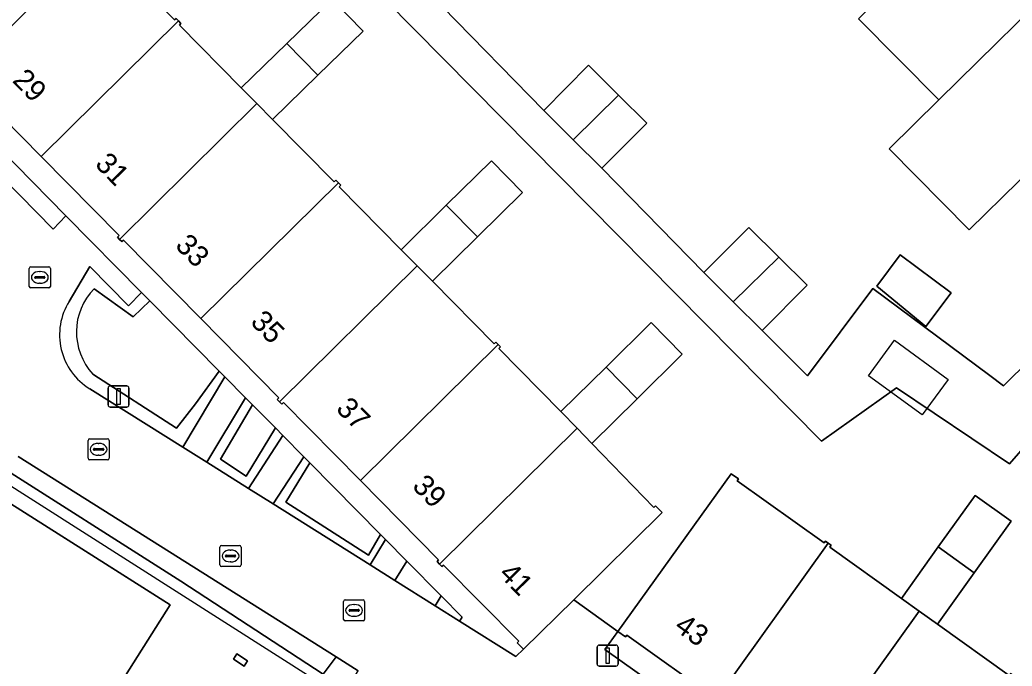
# Model space of a CAD drawing. Extents: x 160102 to 160934, y 382045 to 382923.
# Drawn here: x 160653.65 to 160700.73, y 382559.04 to 382589.7 of the extents above; entities that cross this region are included whole.
import ezdxf

# ---------------------------------------------------------------- set-up
doc = ezdxf.new("R2010")
doc.units = 0
for name, color, linetype in [('IMGEO_Erf', 7, 'Continuous'), ('IMGEO_Groenvoorziening', 7, 'Continuous'), ('IMGEO_Haag', 7, 'Continuous'), ('IMGEO_Kolk', 7, 'Continuous'), ('IMGEO_Lichtmast', 7, 'Continuous'), ('IMGEO_Pand', 7, 'Continuous'), ('IMGEO_Pand_nummerreeks', 7, 'Continuous'), ('IMGEO_Pand_overbouw', 7, 'Continuous'), ('IMGEO_Pand_vergunning_verleend', 7, 'Continuous'), ('IMGEO_Rijbaan_lokaal_open', 7, 'Continuous'), ('IMGEO_Rioolput', 7, 'Continuous'), ('IMGEO_Voetpad_open', 7, 'Continuous')]:
    doc.layers.add(name, color=color, linetype=linetype)

msp = doc.modelspace()

# ---------------------------------------------------------------- linework, layer by layer
at = {"layer": 'IMGEO_Erf'}
for points in [[(160707.98, 382577.092), (160700.613, 382568.641), (160695.239, 382572.24), (160691.681, 382569.709), (160646.145, 382615.771)], [(160658.043, 382592.674), (160660.985, 382589.695), (160661.064, 382589.772), (160661.182, 382589.652), (160661.3, 382589.533), (160661.222, 382589.455), (160664.162, 382586.478), (160666.317, 382588.578), (160668.473, 382590.678), (160669.941, 382589.171), (160667.786, 382587.071), (160665.64, 382584.981), (160668.569, 382582.017), (160668.647, 382582.094), (160668.766, 382581.974), (160668.884, 382581.854), (160668.806, 382581.776), (160671.748, 382578.797), (160673.886, 382580.904), (160676.024, 382583.011), (160677.502, 382581.512), (160675.363, 382579.405), (160673.227, 382577.3), (160676.163, 382574.327), (160676.242, 382574.405), (160676.351, 382574.295), (160676.46, 382574.184), (160676.381, 382574.106), (160679.324, 382571.127), (160681.465, 382573.233), (160683.606, 382575.339), (160685.083, 382573.838), (160682.942, 382571.732), (160680.787, 382569.613), (160683.726, 382566.57), (160683.804, 382566.648), (160684.12, 382566.327), (160679.93, 382562.196), (160682.021, 382560.695), (160687.407, 382568.171), (160687.755, 382567.922), (160687.691, 382567.833), (160691.806, 382564.887), (160691.87, 382564.977), (160692.006, 382564.88), (160692.142, 382564.782), (160692.078, 382564.692), (160695.477, 382562.259), (160697.226, 382564.703), (160698.975, 382567.146), (160700.683, 382565.923), (160698.936, 382563.478), (160697.189, 382561.033), (160700.586, 382558.601)], [(160673.69, 382590.336), (160678.508, 382585.403), (160680.64, 382587.548), (160682.062, 382586.135), (160683.403, 382584.804), (160681.271, 382582.658), (160686.105, 382577.71), (160688.237, 382579.855), (160689.66, 382578.442), (160691, 382577.111), (160688.868, 382574.965), (160691.027, 382572.82), (160694.116, 382576.965), (160699.667, 382572.828), (160700.322, 382572.34), (160712.982, 382584.842)], [(160701.047, 382582.057), (160698.688, 382579.733), (160694.89, 382583.588), (160697.246, 382585.906), (160693.45, 382589.75)], [(160651.865, 382584.432), (160655.844, 382580.402), (160659.433, 382576.767), (160659.819, 382576.376), (160663.116, 382573.035), (160663.384, 382572.764), (160664.357, 382571.779), (160664.686, 382571.446), (160665.777, 382570.341), (160666.13, 382569.983), (160667.126, 382568.974), (160667.413, 382568.683), (160670.764, 382565.289), (160671.005, 382565.045), (160672.009, 382564.029), (160673.643, 382562.374), (160674.636, 382561.368), (160674.516, 382561.179), (160677.191, 382559.498), (160677.547, 382559.847), (160677.245, 382560.145), (160677.324, 382560.223), (160673.759, 382563.841), (160673.679, 382563.767), (160673.563, 382563.885), (160673.446, 382564.003), (160673.523, 382564.08), (160669.813, 382567.845), (160666.164, 382571.549), (160666.086, 382571.472), (160665.975, 382571.584), (160665.865, 382571.696), (160665.942, 382571.774), (160662.241, 382575.531), (160658.57, 382579.256), (160658.489, 382579.182), (160658.386, 382579.287), (160658.282, 382579.391), (160658.36, 382579.469), (160654.666, 382583.218), (160650.972, 382586.967)], [(160668.051, 382558.669), (160661.29, 382563.07), (160652.176, 382568.858)], [(160652.564, 382567.156), (160660.609, 382562.063), (160660.792, 382561.947), (160654.021, 382551.249), (160655.069, 382550.586), (160654.22, 382549.244), (160655.648, 382548.34), (160656.657, 382547.701), (160653.009, 382541.939)], [(160686.698, 382557.476), (160682.45, 382560.521), (160682.386, 382560.432), (160682.021, 382560.695), (160681.405, 382559.84), (160696.857, 382548.846)]]:
    msp.add_lwpolyline(points, dxfattribs=at)
for points in [[(160695.422, 382578.558), (160697.836, 382576.759), (160696.642, 382575.157), (160694.307, 382577.062)], [(160663.793, 382559.371), (160663.953, 382559.624), (160664.46, 382559.303), (160664.3, 382559.05)]]:
    msp.add_lwpolyline(points, close=True, dxfattribs=at)
at = {"layer": 'IMGEO_Groenvoorziening'}
for points in [[(160651.865, 382584.432), (160651.248, 382583.825), (160655.234, 382579.775), (160655.844, 382580.402)], [(160666.13, 382569.983), (160665.777, 382570.341), (160664.398, 382568.06), (160663.172, 382568.866), (160664.686, 382571.446), (160664.357, 382571.779), (160662.519, 382568.719), (160664.499, 382567.475)], [(160665.777, 382570.341), (160664.686, 382571.446), (160663.172, 382568.866), (160664.398, 382568.06)], [(160667.413, 382568.683), (160667.126, 382568.974), (160665.672, 382566.738), (160670.273, 382563.846), (160671.005, 382565.045), (160670.764, 382565.289), (160670.202, 382564.305), (160666.275, 382566.825)], [(160667.413, 382568.683), (160666.275, 382566.825), (160670.202, 382564.305), (160670.764, 382565.289)], [(160672.009, 382564.029), (160671.447, 382563.108), (160673.36, 382561.906), (160673.643, 382562.374)]]:
    msp.add_lwpolyline(points, close=True, dxfattribs=at)
for points in [[(160659.819, 382576.376), (160659.433, 382576.767), (160658.816, 382576.133), (160656.98, 382578), (160655.996, 382576.348)], [(160657.178, 382576.949), (160659.033, 382575.614), (160659.819, 382576.376)], [(160659.819, 382576.376), (160659.033, 382575.614), (160657.178, 382576.949)], [(160657.121, 382572.9), (160661.093, 382570.328), (160661.991, 382571.494), (160663.116, 382573.035), (160659.819, 382576.376)], [(160656.976, 382572.203), (160661.383, 382569.433), (160663.384, 382572.764), (160663.116, 382573.035), (160661.991, 382571.494), (160661.093, 382570.328), (160657.121, 382572.9)], [(160650.804, 382568.283), (160644.14, 382557.763), (160644.821, 382557.292), (160652.176, 382568.858), (160661.29, 382563.07), (160668.051, 382558.669), (160668.663, 382559.479), (160653.583, 382568.983)]]:
    msp.add_lwpolyline(points, dxfattribs=at)
for centre, radius, start, end in [((160659.275, 382574.895), 2.936, 135.5942, 222.7927), ((160659.275, 382574.895), 2.936, 135.5942, 222.7927), ((160658.531, 382574.759), 2.992, 147.9197, 238.6846)]:
    msp.add_arc(centre, radius, start, end, dxfattribs=at)
at = {"layer": 'IMGEO_Haag'}
for points in [[(160659.819, 382576.376), (160659.433, 382576.767), (160658.816, 382576.133), (160656.98, 382578), (160655.996, 382576.348)], [(160657.178, 382576.949), (160659.033, 382575.614), (160659.819, 382576.376)], [(160656.976, 382572.203), (160661.383, 382569.433), (160663.384, 382572.764), (160663.116, 382573.035), (160661.991, 382571.494), (160661.093, 382570.328), (160657.121, 382572.9)]]:
    msp.add_lwpolyline(points, dxfattribs=at)
for points in [[(160664.686, 382571.446), (160664.357, 382571.779), (160662.519, 382568.719), (160664.499, 382567.475), (160666.13, 382569.983), (160665.777, 382570.341), (160664.398, 382568.06), (160663.172, 382568.866)], [(160667.413, 382568.683), (160667.126, 382568.974), (160665.672, 382566.738), (160670.273, 382563.846), (160671.005, 382565.045), (160670.764, 382565.289), (160670.202, 382564.305), (160666.275, 382566.825)]]:
    msp.add_lwpolyline(points, close=True, dxfattribs=at)
for centre, radius, start, end in [((160659.275, 382574.895), 2.936, 135.5942, 222.7927), ((160658.531, 382574.759), 2.992, 147.9197, 238.6846)]:
    msp.add_arc(centre, radius, start, end, dxfattribs=at)
at = {"layer": 'IMGEO_Kolk'}
for p, q in [((160656.965, 382569.829), (160657.817, 382569.829)), ((160656.89, 382568.903), (160656.89, 382569.755)), ((160657.149, 382569.323), (160657.149, 382569.335)), ((160657.192, 382569.372), (160657.59, 382569.372)), ((160657.378, 382569.609), (160657.403, 382569.609)), ((160657.633, 382569.335), (160657.633, 382569.323)), ((160657.891, 382569.755), (160657.891, 382568.903)), ((160657.587, 382569.286), (160657.189, 382569.286)), ((160657.401, 382569.049), (160657.376, 382569.049)), ((160657.817, 382568.829), (160656.965, 382568.829)), ((160669.012, 382561.264), (160669.012, 382562.116)), ((160669.087, 382562.19), (160669.939, 382562.19)), ((160669.5, 382561.97), (160669.525, 382561.97)), ((160670.013, 382562.116), (160670.013, 382561.264)), ((160669.271, 382561.684), (160669.271, 382561.696)), ((160669.709, 382561.647), (160669.311, 382561.647)), ((160669.314, 382561.733), (160669.712, 382561.733)), ((160669.523, 382561.41), (160669.498, 382561.41)), ((160669.755, 382561.696), (160669.755, 382561.684)), ((160669.939, 382561.19), (160669.087, 382561.19))]:
    msp.add_line(p, q, dxfattribs=at)
for points in [[(160656.965, 382569.829), (160657.817, 382569.829)], [(160656.89, 382568.903), (160656.89, 382569.755)], [(160657.891, 382569.755), (160657.891, 382568.903)], [(160657.817, 382568.829), (160656.965, 382568.829)], [(160669.012, 382561.264), (160669.012, 382562.116)], [(160669.087, 382562.19), (160669.939, 382562.19)], [(160670.013, 382562.116), (160670.013, 382561.264)], [(160669.939, 382561.19), (160669.087, 382561.19)]]:
    msp.add_lwpolyline(points, dxfattribs=at)
for centre, radius, start, end in [((160656.967, 382569.753), 0.0765, 91.552, 178.448), ((160656.967, 382569.753), 0.0765, 91.552, 178.448), ((160657.815, 382569.753), 0.0765, 1.552, 88.448), ((160657.815, 382569.753), 0.0765, 1.552, 88.448), ((160657.189, 382569.332), 0.0403, 85.8775, 175.7526), ((160657.186, 382569.322), 0.0366, 178.938, 274.7102), ((160657.59, 382569.329), 0.043, 264.8664, 352.4533), ((160657.594, 382569.334), 0.0386, 1.7309, 96.639), ((160656.967, 382568.905), 0.0765, 181.552, 268.448), ((160656.967, 382568.905), 0.0765, 181.552, 268.448), ((160657.815, 382568.905), 0.0765, 271.552, 358.448), ((160657.815, 382568.905), 0.0765, 271.552, 358.448), ((160669.089, 382562.114), 0.0765, 91.552, 178.448), ((160669.089, 382562.114), 0.0765, 91.552, 178.448), ((160669.937, 382562.114), 0.0765, 1.552, 88.448), ((160669.937, 382562.114), 0.0765, 1.552, 88.448), ((160669.311, 382561.693), 0.0403, 85.8775, 175.7526), ((160669.308, 382561.683), 0.0366, 178.938, 274.7102), ((160669.712, 382561.69), 0.043, 264.8664, 352.4533), ((160669.716, 382561.695), 0.0386, 1.7309, 96.639), ((160669.089, 382561.266), 0.0765, 181.552, 268.448), ((160669.089, 382561.266), 0.0765, 181.552, 268.448), ((160669.937, 382561.266), 0.0765, 271.552, 358.448), ((160669.937, 382561.266), 0.0765, 271.552, 358.448)]:
    msp.add_arc(centre, radius, start, end, dxfattribs=at)
for centre, major_axis, ratio, start_param, end_param in [((160657.377, 382569.329), (-0.387, 0.002), 0.722429, 4.712389, 7.853982), ((160657.402, 382569.329), (-0.39, 0.002), 0.717154, 1.570796, 4.712389), ((160669.499, 382561.69), (-0.387, 0.002), 0.722429, 4.712389, 7.853982), ((160669.524, 382561.69), (-0.39, 0.002), 0.717154, 1.570796, 4.712389)]:
    msp.add_ellipse(centre, major_axis=major_axis, ratio=ratio, start_param=start_param, end_param=end_param, dxfattribs=at)
at = {"layer": 'IMGEO_Lichtmast'}
for p, q in [((160657.841, 382571.435), (160657.841, 382572.235)), ((160657.841, 382572.235), (160657.841, 382571.435)), ((160657.941, 382572.335), (160658.731, 382572.335)), ((160658.731, 382572.335), (160657.941, 382572.335)), ((160658.831, 382572.235), (160658.831, 382571.435)), ((160658.831, 382571.435), (160658.831, 382572.235)), ((160658.731, 382571.335), (160657.941, 382571.335)), ((160657.941, 382571.335), (160658.731, 382571.335)), ((160681.044, 382559.144), (160681.044, 382559.944)), ((160681.044, 382559.944), (160681.044, 382559.144)), ((160681.144, 382560.044), (160681.934, 382560.044)), ((160681.934, 382560.044), (160681.144, 382560.044)), ((160682.034, 382559.944), (160682.034, 382559.144)), ((160682.034, 382559.144), (160682.034, 382559.944)), ((160681.934, 382559.044), (160681.144, 382559.044)), ((160681.144, 382559.044), (160681.934, 382559.044))]:
    msp.add_line(p, q, dxfattribs=at)
for points in [[(160658.261, 382572.21), (160658.411, 382572.21), (160658.411, 382571.46), (160658.261, 382571.46), (160658.261, 382572.21)], [(160681.464, 382559.919), (160681.614, 382559.919), (160681.614, 382559.169), (160681.464, 382559.169), (160681.464, 382559.919)]]:
    msp.add_lwpolyline(points, dxfattribs=at)
for centre, start, end in [((160657.941, 382572.235), 90, 180), ((160657.941, 382572.235), 90, 180), ((160658.731, 382572.235), 0, 90), ((160658.731, 382572.235), 360, 90), ((160657.941, 382571.435), 180, 270), ((160657.941, 382571.435), 180, 270), ((160658.731, 382571.435), 270, 0), ((160658.731, 382571.435), 270, 0), ((160681.144, 382559.944), 90, 180), ((160681.144, 382559.944), 90, 180), ((160681.934, 382559.944), 0, 90), ((160681.934, 382559.944), 360, 90), ((160681.144, 382559.144), 180, 270), ((160681.144, 382559.144), 180, 270), ((160681.934, 382559.144), 270, 0), ((160681.934, 382559.144), 270, 0)]:
    msp.add_arc(centre, 0.1, start, end, dxfattribs=at)
at = {"layer": 'IMGEO_Pand'}
for points in [[(160693.45, 382589.75), (160697.246, 382585.906), (160703.657, 382592.214), (160699.859, 382596.064)], [(160661.182, 382589.652), (160661.064, 382589.772), (160660.985, 382589.695), (160658.043, 382592.674), (160657.315, 382593.411), (160650.797, 382586.99), (160650.895, 382586.89), (160650.972, 382586.967), (160654.666, 382583.218)], [(160707.451, 382588.367), (160703.657, 382592.214), (160697.246, 382585.906), (160694.89, 382583.588), (160698.688, 382579.733), (160701.047, 382582.057)], [(160669.941, 382589.171), (160668.473, 382590.678), (160666.317, 382588.578), (160667.786, 382587.071)], [(160664.896, 382585.735), (160664.162, 382586.478), (160661.222, 382589.455), (160661.3, 382589.533), (160661.182, 382589.652), (160654.666, 382583.218), (160658.36, 382579.469), (160658.282, 382579.391), (160658.386, 382579.287)], [(160667.786, 382587.071), (160666.317, 382588.578), (160664.162, 382586.478), (160664.896, 382585.735), (160665.64, 382584.981)], [(160682.062, 382586.135), (160680.64, 382587.548), (160678.508, 382585.403), (160679.906, 382584.014)], [(160682.062, 382586.135), (160679.906, 382584.014), (160681.271, 382582.658), (160683.403, 382584.804)], [(160668.766, 382581.974), (160668.647, 382582.094), (160668.569, 382582.017), (160665.64, 382584.981), (160664.896, 382585.735), (160658.386, 382579.287), (160658.489, 382579.182), (160658.57, 382579.256), (160662.241, 382575.531)], [(160677.502, 382581.512), (160676.024, 382583.011), (160673.886, 382580.904), (160675.363, 382579.405)], [(160672.507, 382578.028), (160671.748, 382578.797), (160668.806, 382581.776), (160668.884, 382581.854), (160668.766, 382581.974), (160662.241, 382575.531), (160665.942, 382571.774), (160665.865, 382571.696), (160665.975, 382571.584)], [(160675.363, 382579.405), (160673.886, 382580.904), (160671.748, 382578.797), (160672.507, 382578.028), (160673.227, 382577.3)], [(160689.66, 382578.442), (160688.237, 382579.855), (160686.105, 382577.71), (160687.504, 382576.32)], [(160689.66, 382578.442), (160687.504, 382576.32), (160688.868, 382574.965), (160691, 382577.111)], [(160694.307, 382577.062), (160696.642, 382575.157), (160697.836, 382576.759), (160695.422, 382578.558)], [(160676.351, 382574.295), (160676.242, 382574.405), (160676.163, 382574.327), (160673.227, 382577.3), (160672.507, 382578.028), (160665.975, 382571.584), (160666.086, 382571.472), (160666.164, 382571.549), (160669.813, 382567.845)], [(160685.083, 382573.838), (160683.606, 382575.339), (160681.465, 382573.233), (160682.942, 382571.732)], [(160680.092, 382570.332), (160679.324, 382571.127), (160676.381, 382574.106), (160676.46, 382574.184), (160676.351, 382574.295), (160669.813, 382567.845), (160673.523, 382564.08), (160673.446, 382564.003), (160673.563, 382563.885)], [(160682.942, 382571.732), (160681.465, 382573.233), (160679.324, 382571.127), (160680.092, 382570.332), (160680.787, 382569.613)], [(160684.12, 382566.327), (160683.804, 382566.648), (160683.726, 382566.57), (160680.787, 382569.613), (160680.092, 382570.332), (160673.563, 382563.885), (160673.679, 382563.767), (160673.759, 382563.841), (160677.324, 382560.223), (160677.245, 382560.145), (160677.547, 382559.847), (160679.93, 382562.196)], [(160692.006, 382564.88), (160691.87, 382564.977), (160691.806, 382564.887), (160687.691, 382567.833), (160687.755, 382567.922), (160687.407, 382568.171), (160682.021, 382560.695), (160682.386, 382560.432), (160682.45, 382560.521), (160686.698, 382557.476)], [(160698.975, 382567.146), (160697.226, 382564.703), (160698.936, 382563.478), (160700.683, 382565.923)], [(160696.327, 382561.65), (160695.477, 382562.259), (160692.078, 382564.692), (160692.142, 382564.782), (160692.006, 382564.88), (160686.698, 382557.476), (160690.946, 382554.432), (160690.882, 382554.343), (160691.018, 382554.245)], [(160698.936, 382563.478), (160697.226, 382564.703), (160695.477, 382562.259), (160696.327, 382561.65), (160697.189, 382561.033)], [(160700.787, 382558.594), (160700.65, 382558.691), (160700.586, 382558.601), (160697.189, 382561.033), (160696.327, 382561.65), (160691.018, 382554.245), (160691.154, 382554.148), (160691.218, 382554.237), (160695.488, 382551.176)], [(160663.953, 382559.624), (160663.793, 382559.371), (160664.3, 382559.05), (160664.46, 382559.303)]]:
    msp.add_lwpolyline(points, close=True, dxfattribs=at)
msp.add_lwpolyline([(160653.009, 382541.939), (160656.657, 382547.701), (160655.648, 382548.34), (160654.22, 382549.244), (160655.069, 382550.586), (160654.021, 382551.249), (160660.792, 382561.947), (160660.609, 382562.063), (160652.564, 382567.156)], dxfattribs=at)
at = {"layer": 'IMGEO_Pand_overbouw'}
msp.add_lwpolyline([(160652.564, 382567.156), (160660.792, 382561.947), (160654.021, 382551.249), (160655.069, 382550.586), (160655.968, 382552.005), (160666.098, 382545.606), (160664.767, 382543.51), (160666.677, 382542.299), (160673.705, 382553.372), (160676.844, 382551.379), (160675.853, 382549.825), (160679.233, 382547.671), (160680.234, 382549.228), (160680.662, 382548.957), (160680.826, 382549.214), (160672.872, 382554.247), (160669.588, 382556.325), (160669.963, 382556.921), (160652.335, 382568.128)], dxfattribs=at)
at = {"layer": 'IMGEO_Pand_vergunning_verleend'}
msp.add_lwpolyline([(160695.147, 382574.505), (160697.695, 382572.648), (160696.464, 382570.958), (160693.916, 382572.815)], close=True, dxfattribs=at)
at = {"layer": 'IMGEO_Rijbaan_lokaal_open'}
for points in [[(160655.996, 382576.348), (160656.98, 382578), (160658.816, 382576.133), (160659.433, 382576.767), (160655.844, 382580.402), (160655.234, 382579.775), (160651.248, 382583.825), (160651.865, 382584.432), (160650.905, 382585.404), (160650.29, 382584.799), (160648.615, 382586.501), (160649.23, 382587.101), (160648.272, 382588.072), (160647.658, 382587.473), (160645.905, 382589.254), (160643.411, 382585.751), (160644.153, 382585.048), (160645.382, 382583.845), (160650.067, 382579.264)], [(160696.857, 382548.846), (160681.405, 382559.84), (160682.021, 382560.695), (160679.93, 382562.196), (160677.547, 382559.847), (160677.191, 382559.498), (160674.516, 382561.179), (160673.36, 382561.906), (160671.447, 382563.108), (160670.273, 382563.846), (160665.672, 382566.738), (160664.499, 382567.475), (160662.519, 382568.719), (160661.383, 382569.433), (160656.976, 382572.203)], [(160653.583, 382568.983), (160668.663, 382559.479), (160669.701, 382558.825)]]:
    msp.add_lwpolyline(points, dxfattribs=at)
msp.add_arc((160658.531, 382574.759), 2.992, 147.9197, 238.6846, dxfattribs=at)
at = {"layer": 'IMGEO_Rioolput'}
for p, q in [((160654.102, 382577.058), (160654.102, 382577.91)), ((160654.177, 382577.984), (160655.029, 382577.984)), ((160655.103, 382577.91), (160655.103, 382577.058)), ((160654.361, 382577.478), (160654.361, 382577.49)), ((160654.799, 382577.441), (160654.401, 382577.441)), ((160654.404, 382577.527), (160654.802, 382577.527)), ((160654.59, 382577.764), (160654.615, 382577.764)), ((160654.845, 382577.49), (160654.845, 382577.478)), ((160655.029, 382576.984), (160654.177, 382576.984)), ((160654.613, 382577.204), (160654.588, 382577.204)), ((160663.15, 382563.844), (160663.15, 382564.696)), ((160663.225, 382564.77), (160664.077, 382564.77)), ((160664.151, 382564.696), (160664.151, 382563.844)), ((160663.409, 382564.264), (160663.409, 382564.276)), ((160663.847, 382564.227), (160663.449, 382564.227)), ((160663.452, 382564.313), (160663.85, 382564.313)), ((160663.638, 382564.55), (160663.663, 382564.55)), ((160663.893, 382564.276), (160663.893, 382564.264)), ((160664.077, 382563.77), (160663.225, 382563.77)), ((160663.661, 382563.99), (160663.636, 382563.99))]:
    msp.add_line(p, q, dxfattribs=at)
for points in [[(160654.102, 382577.058), (160654.102, 382577.91)], [(160654.177, 382577.984), (160655.029, 382577.984)], [(160655.103, 382577.91), (160655.103, 382577.058)], [(160655.029, 382576.984), (160654.177, 382576.984)], [(160663.15, 382563.844), (160663.15, 382564.696)], [(160663.225, 382564.77), (160664.077, 382564.77)], [(160664.151, 382564.696), (160664.151, 382563.844)], [(160664.077, 382563.77), (160663.225, 382563.77)]]:
    msp.add_lwpolyline(points, dxfattribs=at)
for centre, radius, start, end in [((160654.179, 382577.908), 0.0765, 91.552, 178.448), ((160654.179, 382577.908), 0.0765, 91.552, 178.448), ((160655.027, 382577.908), 0.0765, 1.552, 88.448), ((160655.027, 382577.908), 0.0765, 1.552, 88.448), ((160654.401, 382577.487), 0.0403, 85.8775, 175.7526), ((160654.398, 382577.477), 0.0366, 178.938, 274.7102), ((160654.802, 382577.484), 0.043, 264.8664, 352.4533), ((160654.806, 382577.489), 0.0386, 1.7309, 96.639), ((160654.179, 382577.06), 0.0765, 181.552, 268.448), ((160654.179, 382577.06), 0.0765, 181.552, 268.448), ((160655.027, 382577.06), 0.0765, 271.552, 358.448), ((160655.027, 382577.06), 0.0765, 271.552, 358.448), ((160663.227, 382564.694), 0.0765, 91.552, 178.448), ((160663.227, 382564.694), 0.0765, 91.552, 178.448), ((160664.075, 382564.694), 0.0765, 1.552, 88.448), ((160664.075, 382564.694), 0.0765, 1.552, 88.448), ((160663.449, 382564.273), 0.0403, 85.8775, 175.7526), ((160663.446, 382564.263), 0.0366, 178.938, 274.7102), ((160663.85, 382564.27), 0.043, 264.8664, 352.4533), ((160663.854, 382564.275), 0.0386, 1.7309, 96.639), ((160663.227, 382563.846), 0.0765, 181.552, 268.448), ((160663.227, 382563.846), 0.0765, 181.552, 268.448), ((160664.075, 382563.846), 0.0765, 271.552, 358.448), ((160664.075, 382563.846), 0.0765, 271.552, 358.448)]:
    msp.add_arc(centre, radius, start, end, dxfattribs=at)
for centre, major_axis, ratio, start_param, end_param in [((160654.589, 382577.484), (-0.387, 0.002), 0.722429, 4.712389, 7.853982), ((160654.614, 382577.484), (-0.39, 0.002), 0.717154, 1.570796, 4.712389), ((160663.637, 382564.27), (-0.387, 0.002), 0.722429, 4.712389, 7.853982), ((160663.662, 382564.27), (-0.39, 0.002), 0.717154, 1.570796, 4.712389)]:
    msp.add_ellipse(centre, major_axis=major_axis, ratio=ratio, start_param=start_param, end_param=end_param, dxfattribs=at)
at = {"layer": 'IMGEO_Voetpad_open'}
for points in [[(160646.145, 382615.771), (160691.681, 382569.709), (160695.239, 382572.24), (160700.613, 382568.641), (160707.98, 382577.092)], [(160712.982, 382584.842), (160700.322, 382572.34), (160699.667, 382572.828), (160694.116, 382576.965), (160691.027, 382572.82), (160688.868, 382574.965), (160687.504, 382576.32), (160686.105, 382577.71), (160681.271, 382582.658), (160679.906, 382584.014), (160678.508, 382585.403), (160673.69, 382590.336), (160672.373, 382591.644), (160670.927, 382593.081), (160666.388, 382598.346), (160665.095, 382599.648), (160661.242, 382603.529), (160658.448, 382605.942), (160657.282, 382607.1), (160655.685, 382608.687), (160653.321, 382610.994)]]:
    msp.add_lwpolyline(points, dxfattribs=at)
for points in [[(160664.357, 382571.779), (160663.384, 382572.764), (160661.383, 382569.433), (160662.519, 382568.719)], [(160667.126, 382568.974), (160666.13, 382569.983), (160664.499, 382567.475), (160665.672, 382566.738)], [(160671.005, 382565.045), (160670.273, 382563.846), (160671.447, 382563.108), (160672.009, 382564.029)], [(160673.643, 382562.374), (160673.36, 382561.906), (160674.516, 382561.179), (160674.636, 382561.368)], [(160669.701, 382558.825), (160668.663, 382559.479), (160668.051, 382558.669), (160667.78, 382558.309), (160668.921, 382557.583), (160669.148, 382557.955)]]:
    msp.add_lwpolyline(points, close=True, dxfattribs=at)

# ---------------------------------------------------------------- texts
at = {"layer": 'IMGEO_Pand_nummerreeks'}
for s, rotation, p in [('29', 314.5759, (160653.255, 382586.788)), ('31', 314.5759, (160657.175, 382582.809)), ('33', 314.5816, (160660.979, 382578.949)), ('35', 314.5702, (160664.549, 382575.326)), ('37', 314.5702, (160668.608, 382571.206)), ('39', 314.5759, (160672.224, 382567.535)), ('41', 314.5759, (160676.332, 382563.368)), ('43', 324.3678, (160684.648, 382560.791))]:
    msp.add_text(s, height=1, rotation=rotation, dxfattribs=at).set_placement(p)

doc.saveas('drawing.dxf')
